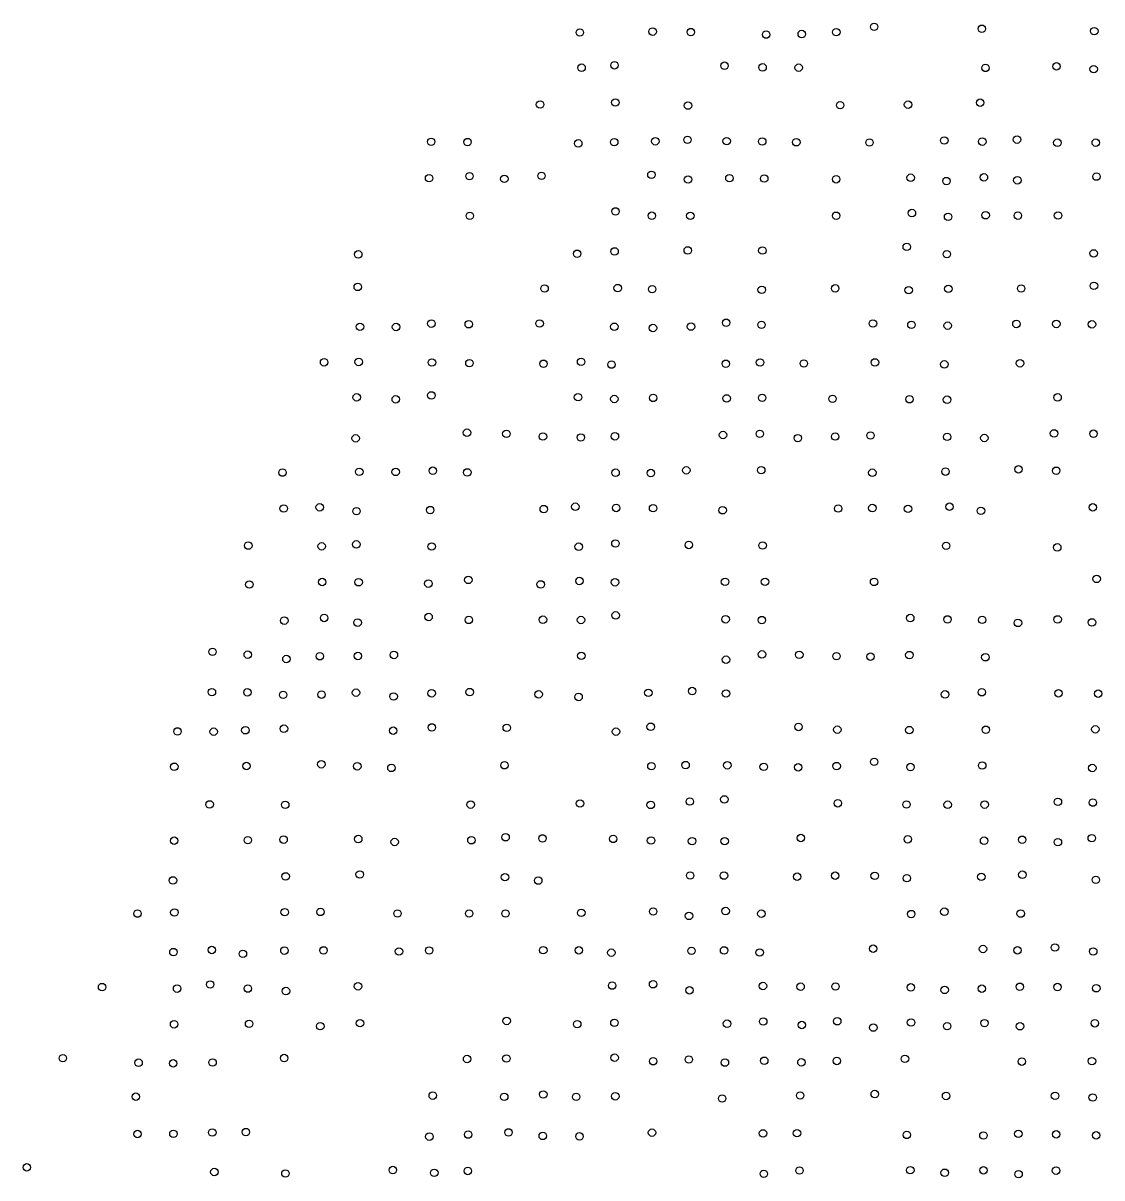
# Model space of a CAD drawing. Extents: x 20503438 to 20508873, y 7964251 to 7984667.
# Drawn here: x 20506007.5 to 20506296.3, y 7971185 to 7971494 of the extents above; entities that cross this region are included whole.
import ezdxf

# ---------------------------------------------------------------- set-up
doc = ezdxf.new("R2010")
doc.units = 0
doc.layers.add('SurSurveyPoints', color=7, linetype='Continuous')

msp = doc.modelspace()

# ---------------------------------------------------------------- linework, layer by layer
at = {"layer": 'SurSurveyPoints'}
for centre in [(20506235.34, 7971493.05), (20506156.54, 7971491.54), (20506176.03, 7971491.76), (20506186.26, 7971491.64), (20506206.42, 7971490.97), (20506215.95, 7971491.12), (20506225.2, 7971491.63), (20506264.16, 7971492.53), (20506294.25, 7971491.9), (20506157.02, 7971482.1), (20506165.83, 7971482.75), (20506195.27, 7971482.64), (20506205.47, 7971482.19), (20506215.12, 7971482.12), (20506265.13, 7971482.05), (20506284.13, 7971482.47), (20506294.09, 7971481.73), (20506145.91, 7971472.27), (20506166.06, 7971472.8), (20506185.5, 7971471.97), (20506226.22, 7971472.08), (20506244.4, 7971472.22), (20506263.7, 7971472.75), (20506116.76, 7971462.28), (20506126.5, 7971462.2), (20506156.13, 7971461.85), (20506165.76, 7971462.17), (20506176.76, 7971462.41), (20506185.37, 7971462.8), (20506195.85, 7971462.46), (20506205.38, 7971462.35), (20506214.49, 7971462.16), (20506234.09, 7971462.08), (20506254.1, 7971462.63), (20506264.27, 7971462.33), (20506273.57, 7971462.86), (20506284.37, 7971462.03), (20506294.64, 7971462.04), (20506127.03, 7971453.07), (20506146.3, 7971453.16), (20506175.72, 7971453.45), (20506245.1, 7971452.67), (20506264.71, 7971452.76), (20506294.83, 7971452.97), (20506116.21, 7971452.55), (20506136.34, 7971452.35), (20506185.51, 7971452.19), (20506196.59, 7971452.53), (20506205.91, 7971452.44), (20506225.17, 7971452.24), (20506254.68, 7971451.76), (20506273.67, 7971451.98), (20506166.09, 7971443.64), (20506127.11, 7971442.46), (20506175.82, 7971442.49), (20506186.13, 7971442.45), (20506225.15, 7971442.48), (20506245.44, 7971443.21), (20506255.12, 7971442.19), (20506265.16, 7971442.62), (20506273.8, 7971442.52), (20506284.55, 7971442.54), (20506244.06, 7971434.15), (20506097.25, 7971432.14), (20506155.85, 7971432.31), (20506165.85, 7971432.94), (20506185.44, 7971433.2), (20506205.42, 7971433.17), (20506254.77, 7971432.2), (20506294.08, 7971432.4), (20506097.11, 7971423.44), (20506147.12, 7971423.02), (20506166.69, 7971423.12), (20506175.9, 7971422.84), (20506205.23, 7971422.67), (20506224.91, 7971423.04), (20506244.57, 7971422.56), (20506255.19, 7971422.93), (20506274.69, 7971423.02), (20506294.16, 7971423.73), (20506097.71, 7971412.76), (20506107.36, 7971412.71), (20506116.82, 7971413.61), (20506126.82, 7971413.45), (20506145.79, 7971413.64), (20506165.79, 7971412.77), (20506176.13, 7971412.44), (20506186.31, 7971412.82), (20506195.71, 7971413.85), (20506205.18, 7971413.28), (20506235.01, 7971413.65), (20506245.31, 7971413.3), (20506255.01, 7971413.07), (20506273.41, 7971413.53), (20506284.09, 7971413.53), (20506293.63, 7971413.42), (20506088.1, 7971403.26), (20506097.37, 7971403.35), (20506116.97, 7971403.22), (20506156.89, 7971403.39), (20506204.79, 7971403.22), (20506235.55, 7971403.23), (20506127, 7971403.04), (20506146.82, 7971402.87), (20506165.02, 7971402.65), (20506195.62, 7971402.87), (20506216.51, 7971402.94), (20506254.12, 7971402.71), (20506274.37, 7971403), (20506096.83, 7971393.88), (20506116.82, 7971394.4), (20506156.08, 7971393.94), (20506284.43, 7971393.87), (20506107.29, 7971393.35), (20506165.79, 7971393.44), (20506176.18, 7971393.73), (20506195.86, 7971393.59), (20506205.37, 7971393.75), (20506224.17, 7971393.48), (20506244.79, 7971393.37), (20506254.84, 7971393.25), (20506096.55, 7971382.91), (20506126.35, 7971384.41), (20506136.9, 7971384.11), (20506146.68, 7971383.39), (20506156.83, 7971383.15), (20506165.94, 7971383.46), (20506194.88, 7971383.8), (20506204.74, 7971384.11), (20506214.89, 7971382.97), (20506224.91, 7971383.39), (20506234.35, 7971383.66), (20506254.87, 7971383.3), (20506264.82, 7971383), (20506283.48, 7971384.23), (20506294.03, 7971384.15), (20506076.98, 7971373.75), (20506097.52, 7971373.94), (20506107.26, 7971373.93), (20506117.21, 7971374.25), (20506126.43, 7971373.79), (20506166.12, 7971373.71), (20506175.57, 7971373.62), (20506185.06, 7971374.35), (20506205.11, 7971374.38), (20506234.84, 7971373.71), (20506254.43, 7971374), (20506273.97, 7971374.61), (20506284.06, 7971374.23), (20506077.3, 7971364.14), (20506086.93, 7971364.45), (20506096.77, 7971363.42), (20506116.51, 7971363.71), (20506146.9, 7971363.97), (20506155.35, 7971364.61), (20506166.28, 7971364.28), (20506176.16, 7971364.23), (20506194.77, 7971363.67), (20506225.69, 7971364.12), (20506234.86, 7971364.25), (20506244.39, 7971364.05), (20506255.49, 7971364.62), (20506263.92, 7971363.52), (20506293.87, 7971364.44), (20506067.81, 7971354.21), (20506087.46, 7971354.01), (20506096.73, 7971354.53), (20506116.9, 7971353.96), (20506156.26, 7971353.9), (20506166.08, 7971354.77), (20506185.73, 7971354.38), (20506205.48, 7971354.24), (20506254.59, 7971354.14), (20506284.34, 7971353.73), (20506087.6, 7971344.46), (20506097.35, 7971344.4), (20506126.71, 7971345.02), (20506156.45, 7971344.73), (20506195.42, 7971344.51), (20506206.12, 7971344.51), (20506235.31, 7971344.48), (20506294.89, 7971345.29), (20506068.1, 7971343.79), (20506116.02, 7971344.03), (20506146.08, 7971343.81), (20506165.97, 7971344.38), (20506166.15, 7971335.53), (20506077.45, 7971334.13), (20506088.13, 7971334.84), (20506097.08, 7971333.59), (20506116.07, 7971335.1), (20506126.83, 7971334.31), (20506146.68, 7971334.37), (20506156.86, 7971334.29), (20506195.57, 7971334.48), (20506205.26, 7971334.27), (20506244.99, 7971334.81), (20506254.97, 7971334.44), (20506264.25, 7971334.32), (20506273.82, 7971333.51), (20506284.44, 7971334.45), (20506293.63, 7971333.64), (20506058.24, 7971325.77), (20506067.67, 7971325.01), (20506078.02, 7971323.85), (20506086.97, 7971324.59), (20506097.15, 7971324.66), (20506106.79, 7971324.94), (20506156.95, 7971324.69), (20506195.68, 7971323.66), (20506205.31, 7971325.09), (20506215.29, 7971324.98), (20506225.25, 7971324.61), (20506234.35, 7971324.48), (20506244.76, 7971324.9), (20506265.1, 7971324.32), (20506058.08, 7971314.99), (20506067.59, 7971314.93), (20506077.16, 7971314.27), (20506087.4, 7971314.32), (20506096.65, 7971314.84), (20506106.71, 7971313.83), (20506116.89, 7971314.68), (20506127.08, 7971315), (20506145.52, 7971314.39), (20506156.22, 7971313.69), (20506174.89, 7971314.79), (20506186.61, 7971315.27), (20506195.68, 7971314.62), (20506254.3, 7971314.38), (20506264.14, 7971314.96), (20506284.66, 7971314.67), (20506295.29, 7971314.58), (20506048.87, 7971304.47), (20506058.55, 7971304.4), (20506067.04, 7971304.79), (20506077.36, 7971305.2), (20506106.58, 7971304.67), (20506116.93, 7971305.54), (20506137, 7971305.43), (20506166.23, 7971304.41), (20506175.52, 7971305.72), (20506215.07, 7971305.67), (20506225.47, 7971304.94), (20506244.75, 7971304.83), (20506265.22, 7971304.92), (20506294.53, 7971305.03), (20506048.01, 7971295.01), (20506067.34, 7971295.21), (20506087.36, 7971295.67), (20506096.99, 7971295.14), (20506136.39, 7971295.42), (20506175.72, 7971295.17), (20506184.86, 7971295.46), (20506196.04, 7971295.4), (20506205.77, 7971294.99), (20506225.28, 7971295.19), (20506235.34, 7971296.33), (20506245.06, 7971294.94), (20506264.26, 7971295.35), (20506106.12, 7971294.7), (20506215, 7971294.86), (20506293.71, 7971294.68), (20506185.99, 7971285.7), (20506195.23, 7971286.27), (20506057.46, 7971284.93), (20506077.71, 7971284.81), (20506127.34, 7971284.88), (20506156.6, 7971285.19), (20506175.53, 7971284.8), (20506225.6, 7971285.23), (20506244, 7971284.92), (20506255.01, 7971284.85), (20506264.91, 7971284.88), (20506284.51, 7971285.62), (20506293.87, 7971285.43), (20506047.98, 7971275.23), (20506067.7, 7971275.37), (20506077.26, 7971275.51), (20506097.24, 7971275.66), (20506107, 7971274.88), (20506127.54, 7971275.34), (20506136.68, 7971276.15), (20506146.57, 7971275.83), (20506165.48, 7971275.7), (20506175.61, 7971275.28), (20506186.59, 7971275.11), (20506195.32, 7971275.1), (20506215.71, 7971275.95), (20506244.33, 7971275.6), (20506264.76, 7971275.22), (20506274.95, 7971275.47), (20506284.51, 7971274.84), (20506293.57, 7971275.89), (20506047.65, 7971264.59), (20506077.81, 7971265.66), (20506097.64, 7971266.19), (20506136.52, 7971265.45), (20506145.42, 7971264.55), (20506186.08, 7971265.92), (20506195.13, 7971265.89), (20506214.73, 7971265.59), (20506224.9, 7971265.86), (20506235.48, 7971265.81), (20506244.08, 7971265.18), (20506264.02, 7971265.55), (20506275.01, 7971266.12), (20506294.67, 7971264.75), (20506038.15, 7971255.72), (20506048.03, 7971256.02), (20506077.57, 7971256.09), (20506087.13, 7971256.16), (20506107.75, 7971255.74), (20506126.92, 7971255.74), (20506136.66, 7971255.74), (20506156.94, 7971255.92), (20506176.17, 7971256.27), (20506185.77, 7971255.09), (20506195.57, 7971256.4), (20506205.15, 7971255.69), (20506245.25, 7971255.58), (20506254.13, 7971256.21), (20506274.56, 7971255.72), (20506058.06, 7971245.97), (20506077.49, 7971245.8), (20506087.96, 7971245.86), (20506108.15, 7971245.58), (20506116.23, 7971245.85), (20506146.77, 7971245.91), (20506156.29, 7971245.88), (20506186.43, 7971245.75), (20506195.17, 7971245.86), (20506235.07, 7971246.32), (20506264.47, 7971246.24), (20506273.71, 7971245.88), (20506283.72, 7971246.63), (20506293.97, 7971245.58), (20506047.78, 7971245.41), (20506066.38, 7971244.95), (20506164.98, 7971245.25), (20506204.69, 7971245.29), (20506057.6, 7971236.75), (20506097.18, 7971236.26), (20506165.21, 7971236.45), (20506176.16, 7971236.8), (20506205.57, 7971236.33), (20506028.68, 7971236.04), (20506048.76, 7971235.63), (20506067.69, 7971235.64), (20506077.9, 7971234.98), (20506185.9, 7971235.18), (20506215.64, 7971236.15), (20506224.97, 7971236.19), (20506245.14, 7971235.96), (20506254.21, 7971235.29), (20506264.14, 7971235.62), (20506274.33, 7971236.13), (20506284.41, 7971236.05), (20506294.78, 7971235.73), (20506136.97, 7971226.98), (20506047.96, 7971226.09), (20506068.03, 7971226.2), (20506087.08, 7971225.57), (20506097.72, 7971226.38), (20506155.86, 7971226.13), (20506165.81, 7971226.47), (20506195.96, 7971226.24), (20506205.64, 7971226.83), (20506215.97, 7971225.89), (20506225.45, 7971226.9), (20506235.11, 7971225.21), (20506245.2, 7971226.57), (20506254.86, 7971225.58), (20506264.87, 7971226.4), (20506274.37, 7971225.56), (20506294.4, 7971226.35), (20506018.19, 7971217.03), (20506038.45, 7971215.8), (20506047.72, 7971215.63), (20506058.26, 7971215.86), (20506077.42, 7971217.05), (20506126.38, 7971216.79), (20506136.9, 7971216.93), (20506165.86, 7971217.15), (20506176.18, 7971216.2), (20506185.74, 7971216.67), (20506195.39, 7971215.84), (20506205.91, 7971216.33), (20506215.86, 7971215.9), (20506225.34, 7971216.27), (20506243.57, 7971216.84), (20506274.85, 7971216.09), (20506293.63, 7971216.23), (20506037.71, 7971206.71), (20506117.19, 7971206.99), (20506136.32, 7971206.67), (20506146.77, 7971207.31), (20506155.57, 7971206.68), (20506166.04, 7971206.82), (20506194.64, 7971206.23), (20506215.54, 7971207.02), (20506235.49, 7971207.41), (20506254.58, 7971206.9), (20506283.75, 7971206.93), (20506293.83, 7971206.48), (20506038.15, 7971196.72), (20506047.78, 7971196.78), (20506058.18, 7971197.12), (20506067.17, 7971197.23), (20506126.66, 7971196.57), (20506137.45, 7971197.14), (20506146.63, 7971196.21), (20506156.45, 7971196.08), (20506175.87, 7971197.08), (20506205.58, 7971196.88), (20506214.68, 7971196.94), (20506244.07, 7971196.48), (20506264.58, 7971196.31), (20506273.92, 7971196.76), (20506284.05, 7971196.63), (20506294.76, 7971196.36), (20506116.28, 7971196.02), (20506008.54, 7971187.8), (20506106.51, 7971187.08), (20506126.58, 7971186.83), (20506215.34, 7971186.95), (20506245, 7971187.03), (20506264.59, 7971187), (20506284.02, 7971186.92), (20506058.74, 7971186.55), (20506077.75, 7971186.15), (20506117.6, 7971186.32), (20506205.79, 7971186.07), (20506254.22, 7971186.35), (20506273.99, 7971185.97)]:
    msp.add_circle(centre, 1, dxfattribs=at)

doc.saveas('drawing.dxf')
